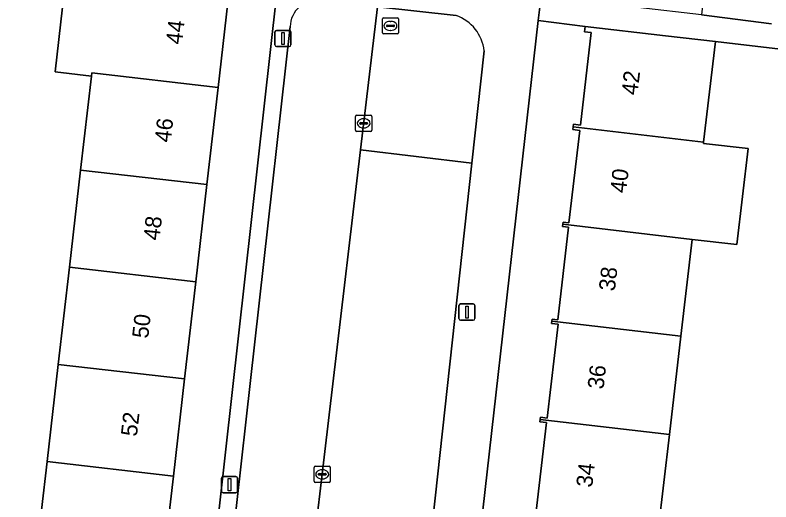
# Model space of a CAD drawing. Extents: x 161928 to 163071, y 386474 to 387428.
# Drawn here: x 162239.74 to 162286.39, y 386597.76 to 386627.83 of the extents above; entities that cross this region are included whole.
import ezdxf

# ---------------------------------------------------------------- set-up
doc = ezdxf.new("R2010")
doc.units = 0
for name, color, linetype in [('IMGEO_Erf', 7, 'Continuous'), ('IMGEO_Kolk', 7, 'Continuous'), ('IMGEO_Lichtmast', 7, 'Continuous'), ('IMGEO_Pand', 7, 'Continuous'), ('IMGEO_Pand_nummerreeks', 7, 'Continuous'), ('IMGEO_Parkeervlak_open', 7, 'Continuous'), ('IMGEO_Rijbaan_lokaal_open', 7, 'Continuous'), ('IMGEO_Rioolput', 7, 'Continuous'), ('IMGEO_Voetpad_open', 7, 'Continuous')]:
    doc.layers.add(name, color=color, linetype=linetype)

msp = doc.modelspace()

# ---------------------------------------------------------------- linework, layer by layer
at = {"layer": 'IMGEO_Erf'}
for points in [[(162236.795, 386632.876), (162241.182, 386632.438), (162241.459, 386634.931), (162245.323, 386634.502), (162249.096, 386634.084), (162248.82, 386631.591), (162253.208, 386631.083), (162253.485, 386633.576), (162257.341, 386633.148), (162261.122, 386632.729), (162260.846, 386630.236), (162262.305, 386630.077), (162272.199, 386629.002), (162274.436, 386628.701), (162274.708, 386631.152), (162278.447, 386630.737), (162282.374, 386630.301), (162282.102, 386627.85), (162286.418, 386627.279)], [(162271.871, 386597.008), (162272.531, 386602.656), (162272.122, 386602.704), (162272.139, 386602.848), (162272.155, 386602.988), (162272.57, 386602.939), (162273.247, 386608.737), (162272.847, 386608.783), (162272.863, 386608.92), (162272.879, 386609.053), (162273.236, 386609.011), (162273.903, 386614.718), (162273.521, 386614.763), (162273.537, 386614.902), (162273.554, 386615.042), (162273.919, 386615), (162274.585, 386620.703), (162274.171, 386620.752), (162274.19, 386620.918), (162274.21, 386621.086), (162274.627, 386621.037), (162275.295, 386626.753), (162274.878, 386626.802), (162274.916, 386627.13), (162272.027, 386627.483), (162267.22, 386585.039)]]:
    msp.add_lwpolyline(points, dxfattribs=at)
for points in [[(162243.089, 386612.25), (162243.777, 386618.25), (162244.444, 386624.056), (162242.204, 386624.313), (162242.895, 386630.333), (162245.134, 386630.076), (162245.175, 386630.43), (162237.23, 386631.5), (162234.532, 386631.792), (162234.28, 386631.819), (162230.744, 386601.024), (162229.401, 386589.321), (162240.316, 386588.068), (162241.024, 386594.248), (162241.713, 386600.249), (162242.401, 386606.249)], [(162255.887, 386629.219), (162252.973, 386629.536), (162252.264, 386623.356), (162251.576, 386617.355), (162250.888, 386611.355), (162250.199, 386605.354), (162249.511, 386599.354), (162248.823, 386593.353), (162248.114, 386587.174), (162251.168, 386586.834)], [(162292.124, 386608.819), (162289.502, 386609.07), (162289.882, 386613.054), (162290.281, 386617.232), (162292.904, 386616.981), (162293.082, 386618.807), (162290.831, 386619.026), (162291.22, 386623.035), (162293.73, 386622.791), (162293.978, 386624.889), (162282.957, 386626.191), (162282.231, 386619.982), (162282.222, 386619.903), (162284.98, 386619.581), (162284.288, 386613.649), (162281.529, 386613.971), (162280.831, 386607.992), (162280.121, 386601.919), (162279.429, 386595.993), (162278.722, 386589.936), (162278.004, 386583.789), (162289.6, 386582.435)]]:
    msp.add_lwpolyline(points, close=True, dxfattribs=at)
at = {"layer": 'IMGEO_Kolk'}
for p, q in [((162260.75, 386620.713), (162260.75, 386621.565)), ((162260.825, 386621.639), (162261.677, 386621.639)), ((162261.751, 386621.565), (162261.751, 386620.713)), ((162261.009, 386621.133), (162261.009, 386621.145)), ((162261.447, 386621.096), (162261.049, 386621.096)), ((162261.052, 386621.182), (162261.45, 386621.182)), ((162261.238, 386621.419), (162261.263, 386621.419)), ((162261.493, 386621.145), (162261.493, 386621.133)), ((162261.677, 386620.639), (162260.825, 386620.639)), ((162261.261, 386620.859), (162261.236, 386620.859)), ((162258.192, 386599.034), (162258.192, 386599.886)), ((162258.267, 386599.96), (162259.119, 386599.96)), ((162258.494, 386599.503), (162258.892, 386599.503)), ((162258.68, 386599.74), (162258.705, 386599.74)), ((162259.193, 386599.886), (162259.193, 386599.034)), ((162258.451, 386599.454), (162258.451, 386599.466)), ((162258.889, 386599.417), (162258.491, 386599.417)), ((162258.703, 386599.18), (162258.678, 386599.18)), ((162258.935, 386599.466), (162258.935, 386599.454)), ((162259.119, 386598.96), (162258.267, 386598.96))]:
    msp.add_line(p, q, dxfattribs=at)
for points in [[(162260.75, 386620.713), (162260.75, 386621.565)], [(162260.825, 386621.639), (162261.677, 386621.639)], [(162261.751, 386621.565), (162261.751, 386620.713)], [(162261.677, 386620.639), (162260.825, 386620.639)], [(162258.192, 386599.034), (162258.192, 386599.886)], [(162258.267, 386599.96), (162259.119, 386599.96)], [(162259.193, 386599.886), (162259.193, 386599.034)], [(162259.119, 386598.96), (162258.267, 386598.96)]]:
    msp.add_lwpolyline(points, dxfattribs=at)
for centre, radius, start, end in [((162260.827, 386621.563), 0.0765, 91.552, 178.448), ((162260.827, 386621.563), 0.0765, 91.552, 178.448), ((162261.675, 386621.563), 0.0765, 1.552, 88.448), ((162261.675, 386621.563), 0.0765, 1.552, 88.448), ((162261.049, 386621.142), 0.0403, 85.8775, 175.7526), ((162261.046, 386621.132), 0.0366, 178.938, 274.7102), ((162261.45, 386621.139), 0.043, 264.8664, 352.4533), ((162261.454, 386621.144), 0.0386, 1.7309, 96.639), ((162260.827, 386620.715), 0.0765, 181.552, 268.448), ((162260.827, 386620.715), 0.0765, 181.552, 268.448), ((162261.675, 386620.715), 0.0765, 271.552, 358.448), ((162261.675, 386620.715), 0.0765, 271.552, 358.448), ((162258.269, 386599.884), 0.0765, 91.552, 178.448), ((162258.269, 386599.884), 0.0765, 91.552, 178.448), ((162258.491, 386599.463), 0.0403, 85.8775, 175.7526), ((162258.896, 386599.465), 0.0386, 1.7309, 96.639), ((162259.117, 386599.884), 0.0765, 1.552, 88.448), ((162259.117, 386599.884), 0.0765, 1.552, 88.448), ((162258.269, 386599.036), 0.0765, 181.552, 268.448), ((162258.269, 386599.036), 0.0765, 181.552, 268.448), ((162258.488, 386599.453), 0.0366, 178.938, 274.7102), ((162258.892, 386599.46), 0.043, 264.8664, 352.4533), ((162259.117, 386599.036), 0.0765, 271.552, 358.448), ((162259.117, 386599.036), 0.0765, 271.552, 358.448)]:
    msp.add_arc(centre, radius, start, end, dxfattribs=at)
for centre, major_axis, ratio, start_param, end_param in [((162261.237, 386621.139), (-0.387, 0.002), 0.722429, 4.712389, 7.853982), ((162261.262, 386621.139), (-0.39, 0.002), 0.717154, 1.570796, 4.712389), ((162258.679, 386599.46), (-0.387, 0.002), 0.722429, 4.712389, 7.853982), ((162258.704, 386599.46), (-0.39, 0.002), 0.717154, 1.570796, 4.712389)]:
    msp.add_ellipse(centre, major_axis=major_axis, ratio=ratio, start_param=start_param, end_param=end_param, dxfattribs=at)
at = {"layer": 'IMGEO_Lichtmast'}
for p, q in [((162255.771, 386625.984), (162255.771, 386626.784)), ((162255.771, 386626.784), (162255.771, 386625.984)), ((162255.871, 386626.884), (162256.661, 386626.884)), ((162256.661, 386626.884), (162255.871, 386626.884)), ((162256.761, 386626.784), (162256.761, 386625.984)), ((162256.761, 386625.984), (162256.761, 386626.784)), ((162256.661, 386625.884), (162255.871, 386625.884)), ((162255.871, 386625.884), (162256.661, 386625.884)), ((162267.129, 386609.082), (162267.129, 386609.882)), ((162267.129, 386609.882), (162267.129, 386609.082)), ((162267.229, 386609.982), (162268.019, 386609.982)), ((162268.019, 386609.982), (162267.229, 386609.982)), ((162268.119, 386609.882), (162268.119, 386609.082)), ((162268.119, 386609.082), (162268.119, 386609.882)), ((162268.019, 386608.982), (162267.229, 386608.982)), ((162267.229, 386608.982), (162268.019, 386608.982)), ((162252.477, 386598.419), (162252.477, 386599.219)), ((162252.477, 386599.219), (162252.477, 386598.419)), ((162252.577, 386599.319), (162253.367, 386599.319)), ((162253.367, 386599.319), (162252.577, 386599.319)), ((162253.467, 386599.219), (162253.467, 386598.419)), ((162253.467, 386598.419), (162253.467, 386599.219)), ((162253.367, 386598.319), (162252.577, 386598.319)), ((162252.577, 386598.319), (162253.367, 386598.319))]:
    msp.add_line(p, q, dxfattribs=at)
for points in [[(162256.191, 386626.759), (162256.341, 386626.759), (162256.341, 386626.009), (162256.191, 386626.009), (162256.191, 386626.759)], [(162267.549, 386609.857), (162267.699, 386609.857), (162267.699, 386609.107), (162267.549, 386609.107), (162267.549, 386609.857)], [(162252.897, 386599.194), (162253.047, 386599.194), (162253.047, 386598.444), (162252.897, 386598.444), (162252.897, 386599.194)]]:
    msp.add_lwpolyline(points, dxfattribs=at)
for centre, start, end in [((162255.871, 386626.784), 90, 180), ((162255.871, 386626.784), 90, 180), ((162256.661, 386626.784), 0, 90), ((162256.661, 386626.784), 360, 90), ((162255.871, 386625.984), 180, 270), ((162255.871, 386625.984), 180, 270), ((162256.661, 386625.984), 270, 0), ((162256.661, 386625.984), 270, 0), ((162267.229, 386609.882), 90, 180), ((162267.229, 386609.882), 90, 180), ((162268.019, 386609.882), 0, 90), ((162268.019, 386609.882), 360, 90), ((162267.229, 386609.082), 180, 270), ((162267.229, 386609.082), 180, 270), ((162268.019, 386609.082), 270, 0), ((162268.019, 386609.082), 270, 0), ((162252.577, 386599.219), 90, 180), ((162252.577, 386599.219), 90, 180), ((162253.367, 386599.219), 0, 90), ((162253.367, 386599.219), 360, 90), ((162252.577, 386598.419), 180, 270), ((162252.577, 386598.419), 180, 270), ((162253.367, 386598.419), 270, 0), ((162253.367, 386598.419), 270, 0)]:
    msp.add_arc(centre, 0.1, start, end, dxfattribs=at)
at = {"layer": 'IMGEO_Pand'}
for points in [[(162252.973, 386629.536), (162248.006, 386630.105), (162245.175, 386630.43), (162245.134, 386630.076), (162242.895, 386630.333), (162242.204, 386624.313), (162244.444, 386624.056), (162244.466, 386624.251), (162252.264, 386623.356)], [(162282.231, 386619.982), (162282.957, 386626.191), (162279.883, 386626.55), (162274.916, 386627.13), (162274.878, 386626.802), (162275.295, 386626.753), (162274.627, 386621.037), (162274.21, 386621.086), (162274.19, 386620.918)], [(162252.264, 386623.356), (162244.466, 386624.251), (162244.444, 386624.056), (162243.777, 386618.25), (162251.576, 386617.355)], [(162282.231, 386619.982), (162274.19, 386620.918), (162274.171, 386620.752), (162274.585, 386620.703), (162273.919, 386615), (162273.554, 386615.042), (162273.537, 386614.902), (162281.529, 386613.971), (162284.288, 386613.649), (162284.98, 386619.581), (162282.222, 386619.903)], [(162250.888, 386611.355), (162251.576, 386617.355), (162243.777, 386618.25), (162243.089, 386612.25)], [(162273.537, 386614.902), (162273.521, 386614.763), (162273.903, 386614.718), (162273.236, 386609.011), (162272.879, 386609.053), (162272.863, 386608.92), (162280.831, 386607.992), (162281.529, 386613.971)], [(162243.089, 386612.25), (162242.401, 386606.249), (162250.199, 386605.354), (162250.888, 386611.355)], [(162272.863, 386608.92), (162272.847, 386608.783), (162273.247, 386608.737), (162272.57, 386602.939), (162272.155, 386602.988), (162272.139, 386602.848), (162280.121, 386601.919), (162280.831, 386607.992)], [(162249.511, 386599.354), (162250.199, 386605.354), (162242.401, 386606.249), (162241.713, 386600.249)], [(162279.429, 386595.993), (162280.121, 386601.919), (162272.139, 386602.848), (162272.122, 386602.704), (162272.531, 386602.656), (162271.871, 386597.008), (162271.504, 386597.05), (162271.489, 386596.918)], [(162248.823, 386593.353), (162249.511, 386599.354), (162241.713, 386600.249), (162241.024, 386594.248)]]:
    msp.add_lwpolyline(points, close=True, dxfattribs=at)
at = {"layer": 'IMGEO_Parkeervlak_open'}
for points in [[(162266.954, 386627.802), (162262.1, 386628.346), (162261.058, 386619.512), (162267.925, 386618.682), (162268.683, 386625.611)], [(162265.21, 386593.847), (162267.925, 386618.682), (162261.058, 386619.512), (162257.645, 386590.598)]]:
    msp.add_lwpolyline(points, dxfattribs=at)
msp.add_arc((162266.104, 386625.353), 2.592, 5.7028, 70.8538, dxfattribs=at)
at = {"layer": 'IMGEO_Rijbaan_lokaal_open'}
for points in [[(162261.058, 386619.512), (162262.1, 386628.346), (162258.588, 386628.74)], [(162256.712, 386627.113), (162250.968, 386575.86), (162255.838, 386575.284), (162257.645, 386590.598), (162261.058, 386619.512)]]:
    msp.add_lwpolyline(points, dxfattribs=at)
msp.add_arc((162258.39, 386627.073), 1.679, 83.2346, 178.6337, dxfattribs=at)
at = {"layer": 'IMGEO_Rioolput'}
for p, q in [((162262.405, 386626.735), (162262.405, 386627.587)), ((162262.48, 386627.661), (162263.332, 386627.661)), ((162263.406, 386627.587), (162263.406, 386626.735)), ((162262.664, 386627.155), (162262.664, 386627.167)), ((162263.102, 386627.118), (162262.704, 386627.118)), ((162262.707, 386627.204), (162263.105, 386627.204)), ((162262.893, 386627.441), (162262.918, 386627.441)), ((162263.148, 386627.167), (162263.148, 386627.155)), ((162263.332, 386626.661), (162262.48, 386626.661)), ((162262.916, 386626.881), (162262.891, 386626.881))]:
    msp.add_line(p, q, dxfattribs=at)
for points in [[(162262.405, 386626.735), (162262.405, 386627.587)], [(162262.48, 386627.661), (162263.332, 386627.661)], [(162263.406, 386627.587), (162263.406, 386626.735)], [(162263.332, 386626.661), (162262.48, 386626.661)]]:
    msp.add_lwpolyline(points, dxfattribs=at)
for centre, radius, start, end in [((162262.482, 386627.585), 0.0765, 91.552, 178.448), ((162262.482, 386627.585), 0.0765, 91.552, 178.448), ((162263.33, 386627.585), 0.0765, 1.552, 88.448), ((162263.33, 386627.585), 0.0765, 1.552, 88.448), ((162262.704, 386627.164), 0.0403, 85.8775, 175.7526), ((162262.701, 386627.154), 0.0366, 178.938, 274.7102), ((162263.105, 386627.161), 0.043, 264.8664, 352.4533), ((162263.109, 386627.166), 0.0386, 1.7309, 96.639), ((162262.482, 386626.737), 0.0765, 181.552, 268.448), ((162262.482, 386626.737), 0.0765, 181.552, 268.448), ((162263.33, 386626.737), 0.0765, 271.552, 358.448), ((162263.33, 386626.737), 0.0765, 271.552, 358.448)]:
    msp.add_arc(centre, radius, start, end, dxfattribs=at)
for centre, major_axis, ratio, start_param, end_param in [((162262.892, 386627.161), (-0.387, 0.002), 0.722429, 4.712389, 7.853982), ((162262.917, 386627.161), (-0.39, 0.002), 0.717154, 1.570796, 4.712389)]:
    msp.add_ellipse(centre, major_axis=major_axis, ratio=ratio, start_param=start_param, end_param=end_param, dxfattribs=at)
at = {"layer": 'IMGEO_Voetpad_open'}
for points in [[(162258.588, 386628.74), (162262.1, 386628.346), (162262.305, 386630.077), (162260.846, 386630.236), (162257.062, 386630.656), (162256.059, 386630.767), (162255.887, 386629.219), (162251.168, 386586.834), (162251, 386585.323), (162250.183, 386577.985)], [(162272.027, 386627.483), (162272.199, 386629.002), (162262.305, 386630.077), (162262.1, 386628.346), (162266.954, 386627.802)], [(162286.418, 386627.279), (162282.102, 386627.85), (162278.173, 386628.286), (162274.436, 386628.701), (162272.199, 386629.002), (162272.027, 386627.483), (162274.916, 386627.13), (162279.883, 386626.55), (162282.957, 386626.191), (162293.978, 386624.889)], [(162248.239, 386576.068), (162250.968, 386575.86), (162256.712, 386627.113)], [(162266.212, 386576.14), (162267.046, 386583.503), (162267.22, 386585.039), (162272.027, 386627.483)], [(162268.683, 386625.611), (162267.925, 386618.682), (162265.21, 386593.847)]]:
    msp.add_lwpolyline(points, dxfattribs=at)
for centre, radius, start, end in [((162258.39, 386627.073), 1.679, 83.2346, 178.6337), ((162266.104, 386625.353), 2.592, 5.7028, 70.8538)]:
    msp.add_arc(centre, radius, start, end, dxfattribs=at)

# ---------------------------------------------------------------- texts
at = {"layer": 'IMGEO_Pand_nummerreeks'}
for s, rotation, p in [('44', 83.457, (162250.029, 386625.977)), ('42', 83.4241, (162278.147, 386622.853)), ('46', 83.457, (162249.335, 386619.925)), ('40', 83.4227, (162277.449, 386616.801)), ('48', 83.4567, (162248.64, 386613.876)), ('38', 83.4241, (162276.751, 386610.742)), ('50', 83.4567, (162247.945, 386607.824)), ('36', 83.4241, (162276.052, 386604.681)), ('52', 83.4567, (162247.251, 386601.767)), ('34', 83.4241, (162275.354, 386598.622))]:
    msp.add_text(s, height=1, rotation=rotation, dxfattribs=at).set_placement(p)

doc.saveas('drawing.dxf')
